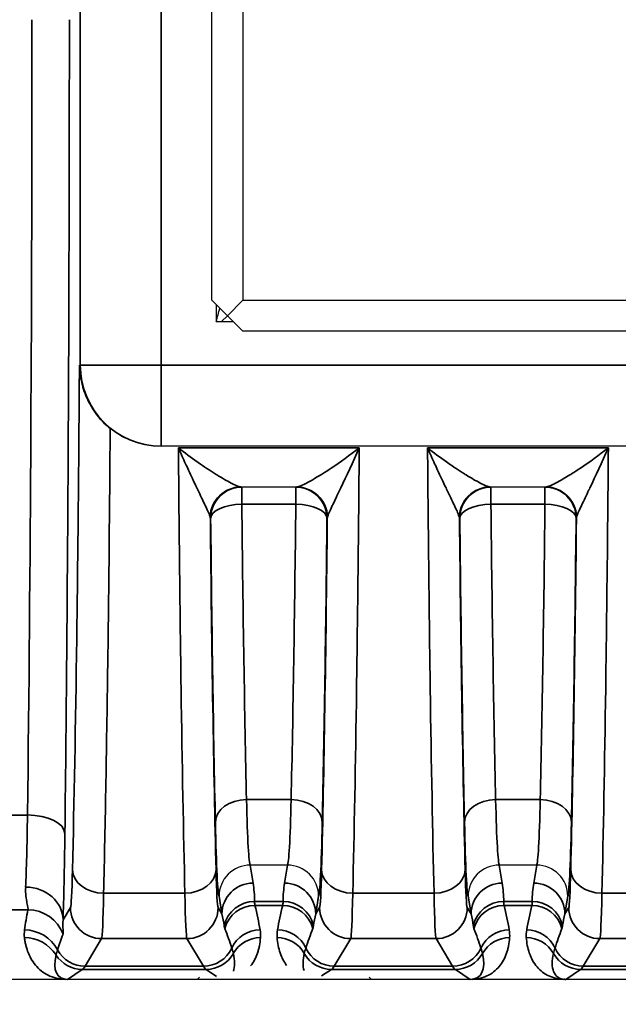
# Model space of a CAD drawing. Header units: millimetres. Extents: x 399 to 6233, y -1870 to 1602.
# Tile 476 of 656: x 5458 to 5467, y -97 to -81. Entities that reach past the tile are written whole.
import ezdxf

# ---------------------------------------------------------------- set-up
doc = ezdxf.new("R2010")
doc.units = ezdxf.units.MM
for name, color, linetype, lineweight in [('AM_5', 3, 'Continuous', 25), ('可見 (ISO)', 7, 'Continuous', 25), ('窄部可見 (ISO)', 7, 'Continuous', 35)]:
    doc.layers.add(name, color=color, linetype=linetype, lineweight=lineweight)
doc.styles.add('尺寸標註', font='romans.shx', dxfattribs={"bigfont": 'CHINESET.SHX'})
doc.dimstyles.new('CNS1$0', dxfattribs={"dimtxt": 2.5, "dimasz": 2.5, "dimexe": 1, "dimexo": 1, "dimgap": 1.5, "dimtad": 1, "dimtoh": 1, "dimdec": 1, "dimdsep": 46, "dimtxsty": '尺寸標註', "dimcen": 0, "dimclrd": 2, "dimclre": 2, "dimclrt": 1, "dimadec": 0, "dimazin": 2, "dimtp": 0.1, "dimtm": 0.1, "dimtfac": 0.71, "dimtdec": 1, "dimtmove": 0, "dimatfit": 0, "dimfxl": 0, "dimlwd": 13, "dimlwe": 13, "dimarcsym": 0})

# ---------------------------------------------------------------- blocks, each defined once
blk = doc.blocks.new('*D361')
at = {"layer": 'AM_5', "color": 2, "lineweight": 13}
for p, q in [((5422.642, -82.037), (5422.642, -115.653)), ((5583.362, -87.887), (5583.362, -115.653)), ((5425.142, -114.653), (5580.862, -114.653))]:
    blk.add_line(p, q, dxfattribs=at)
at = {"layer": 'AM_5', "color": 2, "lineweight": -2}
for points in [[(5425.142, -114.236), (5425.142, -115.07), (5422.642, -114.653)], [(5580.862, -114.236), (5580.862, -115.07), (5583.362, -114.653)]]:
    blk.add_solid(points, dxfattribs=at)
at = {"layer": 'Defpoints', "color": 0, "lineweight": -2}
for p in [(5422.642, -81.037), (5583.362, -86.887), (5583.362, -114.653)]:
    blk.add_point(p, dxfattribs=at)
at = {"layer": 'AM_5', "color": 1, "insert": (5503.002, -111.903), "char_height": 2.5, "attachment_point": 5, "style": '尺寸標註'}
blk.add_mtext('160.7', dxfattribs=at)

msp = doc.modelspace()

# ---------------------------------------------------------------- linework, layer by layer
at = {"layer": '可見 (ISO)'}
for p, q in [((5460.676, -85.537), (5460.676, -76.537)), ((5461.176, -76.537), (5461.176, -85.537)), ((5460.926, -85.787), (5460.676, -85.537)), ((5460.747, -85.608), (5460.747, -85.882)), ((5460.926, -85.787), (5461.176, -85.537)), ((5461.176, -85.537), (5470.176, -85.537)), ((5460.926, -85.787), (5460.832, -85.882)), ((5461.176, -86.037), (5460.926, -85.787)), ((5460.747, -85.882), (5461.02, -85.882)), ((5470.176, -86.037), (5461.176, -86.037)), ((5459.865, -87.882), (5459.853, -87.882)), ((5471.318, -87.882), (5459.865, -87.882)), ((5462.037, -88.537), (5461.146, -88.537)), ((5466.037, -88.537), (5465.146, -88.537)), ((5461.292, -94.604), (5461.291, -94.604)), ((5461.891, -94.604), (5461.292, -94.604)), ((5461.892, -94.604), (5461.891, -94.604)), ((5465.292, -94.604), (5465.291, -94.604)), ((5465.891, -94.604), (5465.292, -94.604)), ((5465.892, -94.604), (5465.891, -94.604)), ((5543.092, -96.437), (5438.592, -96.437)), ((5460.479, -96.4), (5460.442, -96.437)), ((5463.205, -96.4), (5463.242, -96.437))]:
    msp.add_line(p, q, dxfattribs=at)
for start, end in [(79.3817, 79.3821), (121.004, 121.0048)]:
    msp.add_arc((5462.176, -91.537), 3, start, end, dxfattribs=at)
msp.add_ellipse((5451.26, -80.742), major_axis=(0, 14.368), ratio=0.707107, start_param=4.346575, end_param=4.362638, dxfattribs=at)
for points, knots in [([(5458.551, -86.582), (5458.551, -86.583), (5458.551, -86.585), (5458.553, -86.679), (5458.563, -86.771), (5458.605, -86.956), (5458.637, -87.049), (5458.726, -87.234), (5458.784, -87.325), (5458.911, -87.479), (5458.976, -87.543), (5459.045, -87.599)], [-0.000535, -0.000535, -0.000535, -0.000535, 0, 0, 0.0290077, 0.0290077, 0.0592099, 0.0592099, 0.0917988, 0.0917988, 0.1194025, 0.1194025, 0.1194025, 0.1194025]), ([(5459.853, -87.882), (5459.69, -87.882), (5459.517, -87.849), (5459.245, -87.737), (5459.138, -87.673), (5459.045, -87.599)], [0, 0, 0, 0, 0.048819, 0.048819, 0.08433896, 0.08433896, 0.08433896, 0.08433896]), ([(5461.291, -94.604), (5461.159, -94.604), (5461.03, -94.658), (5460.938, -94.75), (5460.846, -94.842), (5460.792, -94.973), (5460.792, -95.102)], [0, 0, 0, 0, 0.0003900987, 0.0003900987, 0.0003900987, 0.0007801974, 0.0007801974, 0.0007801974, 0.0007801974]), ([(5462.391, -95.102), (5462.391, -94.971), (5462.337, -94.842), (5462.245, -94.75), (5462.153, -94.658), (5462.024, -94.604), (5461.892, -94.604)], [-0.0000151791, -0.0000151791, -0.0000151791, -0.0000151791, 0.0003786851, 0.0003786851, 0.0003786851, 0.0007725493, 0.0007725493, 0.0007725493, 0.0007725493]), ([(5465.291, -94.604), (5465.159, -94.604), (5465.03, -94.658), (5464.938, -94.75), (5464.846, -94.842), (5464.792, -94.973), (5464.792, -95.102)], [0, 0, 0, 0, 0.0003900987, 0.0003900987, 0.0003900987, 0.0007801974, 0.0007801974, 0.0007801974, 0.0007801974]), ([(5466.391, -95.102), (5466.391, -94.971), (5466.337, -94.842), (5466.245, -94.75), (5466.153, -94.658), (5466.024, -94.604), (5465.892, -94.604)], [-0.0000151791, -0.0000151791, -0.0000151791, -0.0000151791, 0.0003786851, 0.0003786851, 0.0003786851, 0.0007725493, 0.0007725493, 0.0007725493, 0.0007725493]), ([(5458.359, -96.437), (5458.353, -96.437), (5458.347, -96.437), (5458.339, -96.437), (5458.334, -96.437), (5458.328, -96.437), (5458.323, -96.437)], [-0.00000491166, -0.00000491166, -0.00000491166, -0.00000491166, 0.00001772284, 0.00001772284, 0.00001772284, 0.00003506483, 0.00003506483, 0.00003506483, 0.00003506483]), ([(5464.856, -96.437), (5464.85, -96.437), (5464.843, -96.437), (5464.837, -96.437), (5464.833, -96.437), (5464.828, -96.437), (5464.824, -96.437)], [0.00000000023, 0.00000000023, 0.00000000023, 0.00000000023, 0.00001896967, 0.00001896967, 0.00001896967, 0.00003403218, 0.00003403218, 0.00003403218, 0.00003403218])]:
    msp.add_open_spline(points, degree=3, knots=knots, dxfattribs=at)
at = {"layer": '窄部可見 (ISO)'}
for p, q in [((5458.565, -86.582), (5458.565, -75.493)), ((5459.865, -75.493), (5459.865, -86.582)), ((5458.551, -86.582), (5458.565, -86.582)), ((5458.565, -86.582), (5459.865, -86.582)), ((5459.865, -86.582), (5471.318, -86.582)), ((5459.865, -86.582), (5459.865, -87.882)), ((5460.14, -87.908), (5463.043, -87.908)), ((5464.14, -87.908), (5467.043, -87.908)), ((5461.158, -88.537), (5461.158, -88.813)), ((5462.025, -88.537), (5462.025, -88.813)), ((5465.158, -88.537), (5465.158, -88.813)), ((5466.025, -88.537), (5466.025, -88.813)), ((5462.025, -88.813), (5461.158, -88.813)), ((5466.025, -88.813), (5465.158, -88.813)), ((5460.658, -89.037), (5460.653, -89.037)), ((5462.531, -89.037), (5462.525, -89.037)), ((5464.658, -89.037), (5464.653, -89.037)), ((5466.531, -89.037), (5466.525, -89.037)), ((5461.95, -93.553), (5461.233, -93.553)), ((5465.95, -93.553), (5465.233, -93.553)), ((5457.466, -93.8), (5457.717, -93.8)), ((5461.291, -94.604), (5461.338, -94.892)), ((5461.845, -94.892), (5461.892, -94.604)), ((5465.291, -94.604), (5465.338, -94.892)), ((5465.845, -94.892), (5465.892, -94.604)), ((5458.939, -95.055), (5460.244, -95.055)), ((5460.839, -95.388), (5460.792, -95.102)), ((5462.391, -95.102), (5462.345, -95.388)), ((5462.939, -95.055), (5464.244, -95.055)), ((5464.839, -95.388), (5464.792, -95.102)), ((5466.391, -95.102), (5466.345, -95.388)), ((5466.939, -95.055), (5468.244, -95.055)), ((5461.363, -95.186), (5461.82, -95.186)), ((5461.815, -95.25), (5461.368, -95.25)), ((5465.363, -95.186), (5465.82, -95.186)), ((5465.815, -95.25), (5465.368, -95.25)), ((5457.726, -95.322), (5457.458, -95.322)), ((5458.288, -95.483), (5458.407, -95.284)), ((5460.776, -95.284), (5460.839, -95.388)), ((5462.345, -95.388), (5462.407, -95.284)), ((5464.776, -95.284), (5464.839, -95.388)), ((5466.345, -95.388), (5466.407, -95.284)), ((5458.907, -95.784), (5458.641, -96.227)), ((5460.277, -95.784), (5458.907, -95.784)), ((5460.542, -96.227), (5460.277, -95.784)), ((5462.907, -95.784), (5462.641, -96.227)), ((5464.277, -95.784), (5462.907, -95.784)), ((5464.542, -96.227), (5464.277, -95.784)), ((5466.907, -95.784), (5466.641, -96.227)), ((5468.277, -95.784), (5466.907, -95.784)), ((5458.597, -96.278), (5458.359, -96.437)), ((5460.586, -96.278), (5458.597, -96.278)), ((5458.641, -96.227), (5460.542, -96.227)), ((5460.752, -96.389), (5460.586, -96.278)), ((5462.597, -96.278), (5462.439, -96.383)), ((5464.586, -96.278), (5462.597, -96.278)), ((5462.641, -96.227), (5464.542, -96.227)), ((5464.824, -96.437), (5464.586, -96.278)), ((5466.597, -96.278), (5466.358, -96.437)), ((5468.586, -96.278), (5466.597, -96.278)), ((5466.641, -96.227), (5468.542, -96.227))]:
    msp.add_line(p, q, dxfattribs=at)
for centre, major_axis, ratio, start_param, end_param in [((5457.232, -81.037), (0, 26), 0.02143, 4.199317, 4.712389), ((5459.865, -86.582), (0, -1.3), 0.999781, 4.712389, 6.283185), ((5461.146, -89.037), (0, 0.5), 0.994724, 0, 1.5306), ((5461.152, -89.037), (0, 0.5), 0.999781, 0, 1.570796), ((5461.158, -89.037), (0, 0.5), 0.999781, 0, 1.570796), ((5462.025, -89.037), (0, 0.5), 0.999781, 4.712389, 6.283185), ((5462.031, -89.037), (0, 0.5), 0.999781, 4.712389, 6.283185), ((5462.037, -89.037), (0, 0.5), 0.994724, 4.752585, 6.283185), ((5465.146, -89.037), (0, 0.5), 0.994724, 0, 1.5306), ((5465.152, -89.037), (0, 0.5), 0.999781, 0, 1.570796), ((5465.158, -89.037), (0, 0.5), 0.999781, 0, 1.570796), ((5466.025, -89.037), (0, 0.5), 0.999781, 4.712389, 6.283185), ((5466.031, -89.037), (0, 0.5), 0.999781, 4.712389, 6.283185), ((5466.037, -89.037), (0, 0.5), 0.994724, 4.752585, 6.283185), ((5461.158, -89.037), (-0.5, -0.005), 0.448798, 4.707667, 6.259748), ((5461.425, -83.313), (-0.037, 14.702), 0.020614, 1.954136, 2.341202), ((5461.758, -83.313), (-0.037, -14.702), 0.020614, 0.800391, 1.187456), ((5462.025, -89.037), (0.5, -0.005), 0.448798, 0.023437, 1.575518), ((5465.158, -89.037), (-0.5, -0.005), 0.448798, 4.707667, 6.259748), ((5465.425, -83.313), (-0.037, 14.702), 0.020614, 1.954136, 2.341202), ((5465.758, -83.313), (-0.037, -14.702), 0.020614, 0.800391, 1.187456), ((5466.025, -89.037), (0.5, -0.005), 0.448798, 0.023437, 1.575518), ((5460.152, -89.062), (0.501, 0.023), 0.444094, 0.007941, 0.098975), ((5460.991, -81.036), (0, -18.032), 0.020942, 5.172176, 5.570352), ((5460.925, -83.379), (-0.037, 15.127), 0.020036, 1.954139, 2.341205), ((5462.192, -81.036), (0, 18.032), 0.020942, 3.854426, 4.252602), ((5462.258, -83.379), (-0.037, -15.127), 0.020036, 0.800388, 1.187453), ((5463.031, -89.062), (0.501, -0.023), 0.444094, 3.042618, 3.133652), ((5464.152, -89.062), (0.501, 0.023), 0.444094, 0.007941, 0.098975), ((5464.991, -81.036), (0, -18.032), 0.020942, 5.172176, 5.570352), ((5464.925, -83.379), (-0.037, 15.127), 0.020036, 1.954139, 2.341205), ((5466.192, -81.036), (0, 18.032), 0.020942, 3.854426, 4.252602), ((5466.258, -83.379), (-0.037, -15.127), 0.020036, 0.800388, 1.187453), ((5467.031, -89.062), (0.501, -0.023), 0.444094, 3.042618, 3.133652), ((5461.233, -93.914), (-0.5, -0.011), 0.722333, 4.696582, 6.252897), ((5461.95, -93.914), (0.5, -0.011), 0.722333, 0.030288, 1.586603), ((5465.233, -93.914), (-0.5, -0.011), 0.722333, 4.696582, 6.252897), ((5465.95, -93.914), (0.5, -0.011), 0.722333, 0.030288, 1.586603), ((5457.661, -92.726), (0.007, 2.58), 0.02502, 3.667887, 4.283115), ((5457.717, -94.094), (0.6, -0.007), 0.49083, 0.024039, 1.576589), ((5458.261, -92.805), (-0.007, -3.096), 0.02085, 0.526276, 1.141508), ((5458.408, -93.175), (0.003, 2.11), 0.022449, 3.179046, 3.920805), ((5458.939, -94.677), (-0.5, 0.012), 0.756341, 0.032019, 1.589117), ((5460.244, -94.677), (0.5, 0.012), 0.756341, 4.694068, 6.251166), ((5460.775, -93.175), (-0.003, 2.11), 0.022449, 2.362381, 3.10414), ((5462.408, -93.175), (0.003, 2.11), 0.022449, 3.179046, 3.920805), ((5462.939, -94.677), (-0.5, 0.012), 0.756341, 0.032019, 1.589117), ((5464.244, -94.677), (0.5, 0.012), 0.756341, 4.694068, 6.251166), ((5464.775, -93.175), (-0.003, 2.11), 0.022449, 2.362381, 3.10414), ((5466.408, -93.175), (0.003, 2.11), 0.022449, 3.179046, 3.920805), ((5466.939, -94.677), (-0.5, 0.012), 0.756341, 0.032019, 1.589117), ((5457.688, -95.483), (0.6, -0.023), 0.876399, 0.0435, 1.604216), ((5461.338, -95.388), (-0.493, -0.081), 0.99168, 4.551639, 6.119774), ((5460.845, -94.965), (-0.164, 0.971), 0.506318, 4.398893, 4.702449), ((5462.338, -94.965), (0.164, 0.971), 0.506318, 1.580737, 1.884292), ((5461.845, -95.388), (0.493, -0.081), 0.99168, 0.163411, 1.731546), ((5465.338, -95.388), (-0.493, -0.081), 0.99168, 4.551639, 6.119774), ((5464.845, -94.965), (-0.164, 0.971), 0.506318, 4.398893, 4.702449), ((5466.338, -94.965), (0.164, 0.971), 0.506318, 1.580737, 1.884292), ((5465.845, -95.388), (0.493, -0.081), 0.99168, 0.163411, 1.731546), ((5458.908, -93.253), (-0.003, -2.532), 0.018707, 0.037443, 0.7792), ((5460.275, -93.253), (0.003, -2.532), 0.018707, 5.503986, 6.245742), ((5462.908, -93.253), (-0.003, -2.532), 0.018707, 0.037443, 0.7792), ((5464.275, -93.253), (0.003, -2.532), 0.018707, 5.503986, 6.245742), ((5466.908, -93.253), (-0.003, -2.532), 0.018707, 0.037443, 0.7792), ((5461.363, -95.682), (-0.5, -0.002), 0.991894, 4.708006, 6.061712), ((5461.368, -95.749), (-0.485, -0.121), 0.998166, 4.469379, 5.780538), ((5460.766, -95.015), (-0.551, 1.727), 0.284402, 4.251132, 4.486426), ((5462.417, -95.015), (0.551, 1.727), 0.284402, 1.796759, 2.032053), ((5461.815, -95.749), (-0.485, 0.121), 0.998166, 3.64424, 4.955399), ((5461.82, -95.682), (0.5, -0.002), 0.991894, 0.221473, 1.575179), ((5465.363, -95.682), (-0.5, -0.002), 0.991894, 4.708006, 6.061712), ((5465.368, -95.749), (-0.485, -0.121), 0.998166, 4.469379, 5.780538), ((5464.766, -95.015), (-0.551, 1.727), 0.284402, 4.251132, 4.486426), ((5466.417, -95.015), (0.551, 1.727), 0.284402, 1.796759, 2.032053), ((5465.815, -95.749), (-0.485, 0.121), 0.998166, 3.64424, 4.955399), ((5465.82, -95.682), (0.5, -0.002), 0.991894, 0.221473, 1.575179), ((5458.446, -94.888), (0.587, 1.898), 0.297416, 1.892012, 2.070087), ((5457.726, -95.921), (-0.588, 0.12), 0.998201, 3.70106, 4.913253), ((5458.907, -95.284), (0.429, -0.257), 0.999172, 3.682263, 5.252328), ((5460.277, -95.284), (0.429, 0.257), 0.999172, 4.17245, 5.742515), ((5460.338, -95.387), (0.316, -0.86), 0.52171, 1.164949, 1.380315), ((5462.845, -95.387), (-0.316, -0.86), 0.52171, 4.902871, 5.118236), ((5462.907, -95.284), (0.429, -0.257), 0.999172, 3.682263, 5.252328), ((5464.277, -95.284), (0.429, 0.257), 0.999172, 4.17245, 5.742515), ((5464.338, -95.387), (0.316, -0.86), 0.52171, 1.164949, 1.380315), ((5466.845, -95.387), (-0.316, -0.86), 0.52171, 4.902871, 5.118236), ((5466.907, -95.284), (0.429, -0.257), 0.999172, 3.682263, 5.252328), ((5457.67, -96.243), (-0.594, 0.083), 0.998238, 3.769539, 4.851199), ((5459.094, -94.972), (-1.006, -2.097), 0.194686, 5.163945, 5.294522), ((5460.177, -95.118), (0.922, -1.951), 0.210639, 1.041825, 1.21222), ((5461.451, -96.143), (-0.493, -0.084), 0.998222, 4.544377, 5.685196), ((5461.732, -96.143), (-0.493, 0.084), 0.998222, 3.739582, 4.880401), ((5463.006, -95.118), (-0.922, -1.951), 0.210639, 5.070965, 5.241361), ((5464.177, -95.118), (0.922, -1.951), 0.210639, 1.041825, 1.21222), ((5465.451, -96.143), (-0.493, -0.084), 0.998222, 4.544377, 5.685196), ((5465.732, -96.143), (-0.493, 0.084), 0.998222, 3.739582, 4.880401), ((5467.006, -95.118), (-0.922, -1.951), 0.210639, 5.070965, 5.241361), ((5457.668, -96.366), (-0.595, -0.075), 0.998245, 3.58034, 4.5867), ((5461.458, -96.266), (-0.499, 0.035), 0.998264, 4.782678, 5.843181), ((5461.725, -96.266), (-0.499, -0.035), 0.998264, 3.581597, 4.6421), ((5465.458, -96.266), (-0.499, 0.035), 0.998264, 4.782678, 5.843181), ((5465.725, -96.266), (-0.499, -0.035), 0.998264, 3.581597, 4.6421), ((5458.872, -95.595), (-0.641, -0.802), 0.399262, 5.585689, 6.592352), ((5458.597, -95.778), (0.277, -0.416), 0.999683, 4.688411, 5.695074), ((5458.641, -95.727), (0.429, -0.257), 0.999172, 4.17032, 5.252328), ((5460.542, -95.727), (0.429, 0.257), 0.999172, 4.17245, 5.313638), ((5460.586, -95.778), (0.277, 0.416), 0.999683, 3.729704, 4.790584), ((5460.358, -95.626), (0.601, -0.77), 0.425498, 0.256601, 0.740067), ((5462.597, -95.778), (0.277, -0.416), 0.999683, 4.634194, 5.695074), ((5462.641, -95.727), (0.429, -0.257), 0.999172, 4.11114, 5.252328), ((5464.542, -95.727), (0.429, 0.257), 0.999172, 4.17245, 5.313638), ((5464.586, -95.778), (0.277, 0.416), 0.999683, 3.729704, 4.790584), ((5464.358, -95.626), (0.601, -0.77), 0.425498, 5.962372, 7.023252), ((5466.597, -95.778), (0.277, -0.416), 0.999683, 4.634194, 5.695074), ((5466.641, -95.727), (0.429, -0.257), 0.999172, 4.11114, 5.252328), ((5458.568, 3.756), (0, -100.043), 0.020838, 0.01396, 0.034899), ((5460.615, 3.756), (0, -100.043), 0.020838, 6.248286, 6.269226), ((5462.568, 3.756), (0, -100.043), 0.020838, 0.01396, 0.034899), ((5464.615, 3.756), (0, -100.043), 0.020838, 6.248286, 6.269226), ((5466.568, 3.756), (0, -100.043), 0.020838, 0.01396, 0.034899), ((5466.327, -96.936), (0.021, 0.5), 0.582239, 0.017982, 0.072335), ((5466.351, -96.425), (0.0748, -0.0028), 0.15772, 4.612064, 4.818035)]:
    msp.add_ellipse(centre, major_axis=major_axis, ratio=ratio, start_param=start_param, end_param=end_param, dxfattribs=at)
for points, knots in [([(5458.389, -81.037), (5458.389, -83.312), (5458.383, -85.586), (5458.371, -87.787), (5458.359, -89.987), (5458.341, -92.112), (5458.317, -94.094)], [0, 0, 0, 0, 0.256536, 0.256536, 0.256536, 0.5130721, 0.5130721, 0.5130721, 0.5130721]), ([(5458.439, -94.677), (5458.465, -93.612), (5458.488, -92.357), (5458.507, -90.973), (5458.526, -89.605), (5458.541, -88.113), (5458.551, -86.582)], [5.4253389, 5.4253389, 5.4253389, 5.4253389, 5.6996123, 5.6996123, 5.6996123, 5.9706337, 5.9706337, 5.9706337, 5.9706337]), ([(5459.045, -87.599), (5459.035, -88.867), (5459.023, -90.099), (5459.007, -91.248), (5458.988, -92.668), (5458.965, -93.959), (5458.939, -95.055)], [0.3619214, 0.3619214, 0.3619214, 0.3619214, 0.5836942, 0.5836942, 0.5836942, 0.8578464, 0.8578464, 0.8578464, 0.8578464]), ([(5460.244, -95.055), (5460.221, -94.093), (5460.201, -92.982), (5460.183, -91.766), (5460.166, -90.563), (5460.151, -89.258), (5460.14, -87.908)], [2.2837463, 2.2837463, 2.2837463, 2.2837463, 2.5241806, 2.5241806, 2.5241806, 2.7617603, 2.7617603, 2.7617603, 2.7617603]), ([(5460.649, -89.017), (5460.644, -88.999), (5460.635, -88.976), (5460.623, -88.948), (5460.611, -88.918), (5460.595, -88.885), (5460.578, -88.849), (5460.574, -88.84), (5460.57, -88.831), (5460.566, -88.822), (5460.532, -88.751), (5460.493, -88.669), (5460.452, -88.584), (5460.447, -88.574), (5460.442, -88.563), (5460.437, -88.552), (5460.414, -88.503), (5460.39, -88.453), (5460.366, -88.402), (5460.344, -88.357), (5460.323, -88.31), (5460.301, -88.264), (5460.286, -88.23), (5460.27, -88.196), (5460.254, -88.162), (5460.235, -88.121), (5460.216, -88.079), (5460.197, -88.037), (5460.178, -87.994), (5460.159, -87.951), (5460.14, -87.908)], [0, 0, 0, 0, 0.000171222, 0.000171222, 0.000171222, 0.000358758, 0.000358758, 0.000358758, 0.000403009, 0.000403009, 0.000403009, 0.000761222, 0.000761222, 0.000761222, 0.000806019, 0.000806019, 0.000806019, 0.001007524, 0.001007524, 0.001007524, 0.001183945, 0.001183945, 0.001183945, 0.001309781, 0.001309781, 0.001309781, 0.001460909, 0.001460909, 0.001460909, 0.001612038, 0.001612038, 0.001612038, 0.001612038]), ([(5460.14, -87.908), (5460.241, -87.987), (5460.342, -88.062), (5460.442, -88.132), (5460.447, -88.136), (5460.453, -88.14), (5460.459, -88.144), (5460.552, -88.21), (5460.644, -88.271), (5460.731, -88.325), (5460.74, -88.331), (5460.749, -88.336), (5460.758, -88.342), (5460.84, -88.393), (5460.92, -88.438), (5460.987, -88.473), (5460.994, -88.476), (5461, -88.479), (5461.007, -88.483), (5461.04, -88.499), (5461.071, -88.513), (5461.096, -88.523), (5461.119, -88.532), (5461.137, -88.537), (5461.146, -88.537)], [-0.000006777, -0.000006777, -0.000006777, -0.000006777, 0.000388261, 0.000388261, 0.000388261, 0.000410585, 0.000410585, 0.000410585, 0.000783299, 0.000783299, 0.000783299, 0.000821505, 0.000821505, 0.000821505, 0.001178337, 0.001178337, 0.001178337, 0.00121301, 0.00121301, 0.00121301, 0.001397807, 0.001397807, 0.001397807, 0.001573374, 0.001573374, 0.001573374, 0.001573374]), ([(5462.037, -88.537), (5462.046, -88.537), (5462.064, -88.532), (5462.087, -88.523), (5462.112, -88.513), (5462.143, -88.499), (5462.177, -88.483), (5462.183, -88.479), (5462.189, -88.476), (5462.196, -88.473), (5462.233, -88.454), (5462.274, -88.431), (5462.317, -88.406), (5462.352, -88.386), (5462.388, -88.365), (5462.425, -88.342), (5462.434, -88.336), (5462.443, -88.331), (5462.452, -88.325), (5462.498, -88.296), (5462.546, -88.266), (5462.594, -88.234), (5462.739, -88.137), (5462.891, -88.027), (5463.043, -87.908)], [0, 0, 0, 0, 0.000176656, 0.000176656, 0.000176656, 0.000361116, 0.000361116, 0.000361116, 0.000395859, 0.000395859, 0.000395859, 0.000593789, 0.000593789, 0.000593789, 0.000753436, 0.000753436, 0.000753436, 0.000791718, 0.000791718, 0.000791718, 0.000989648, 0.000989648, 0.000989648, 0.001583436, 0.001583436, 0.001583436, 0.001583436]), ([(5463.043, -87.908), (5462.941, -88.139), (5462.839, -88.358), (5462.746, -88.552), (5462.741, -88.563), (5462.736, -88.574), (5462.731, -88.584), (5462.69, -88.67), (5462.651, -88.751), (5462.617, -88.823), (5462.613, -88.831), (5462.609, -88.84), (5462.605, -88.848), (5462.588, -88.885), (5462.572, -88.919), (5462.56, -88.948), (5462.548, -88.975), (5462.539, -88.999), (5462.534, -89.017)], [-0.00000792, -0.00000792, -0.00000792, -0.00000792, 0.000796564, 0.000796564, 0.000796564, 0.000840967, 0.000840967, 0.000840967, 0.001198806, 0.001198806, 0.001198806, 0.001242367, 0.001242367, 0.001242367, 0.001429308, 0.001429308, 0.001429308, 0.001601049, 0.001601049, 0.001601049, 0.001601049]), ([(5463.043, -87.908), (5463.032, -89.258), (5463.017, -90.563), (5463, -91.766), (5462.982, -92.982), (5462.962, -94.093), (5462.939, -95.055)], [0.3798324, 0.3798324, 0.3798324, 0.3798324, 0.617412, 0.617412, 0.617412, 0.8578464, 0.8578464, 0.8578464, 0.8578464]), ([(5464.244, -95.055), (5464.221, -94.093), (5464.201, -92.982), (5464.183, -91.766), (5464.166, -90.563), (5464.151, -89.258), (5464.14, -87.908)], [2.2837463, 2.2837463, 2.2837463, 2.2837463, 2.5241806, 2.5241806, 2.5241806, 2.7617603, 2.7617603, 2.7617603, 2.7617603]), ([(5464.649, -89.017), (5464.644, -88.999), (5464.635, -88.976), (5464.623, -88.948), (5464.611, -88.918), (5464.595, -88.885), (5464.578, -88.849), (5464.574, -88.84), (5464.57, -88.831), (5464.566, -88.822), (5464.532, -88.751), (5464.493, -88.669), (5464.452, -88.584), (5464.447, -88.574), (5464.442, -88.563), (5464.437, -88.552), (5464.414, -88.503), (5464.39, -88.453), (5464.366, -88.402), (5464.344, -88.357), (5464.323, -88.31), (5464.301, -88.264), (5464.286, -88.23), (5464.27, -88.196), (5464.254, -88.162), (5464.235, -88.121), (5464.216, -88.079), (5464.197, -88.037), (5464.178, -87.994), (5464.159, -87.951), (5464.14, -87.908)], [0, 0, 0, 0, 0.000171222, 0.000171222, 0.000171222, 0.000358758, 0.000358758, 0.000358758, 0.000403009, 0.000403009, 0.000403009, 0.000761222, 0.000761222, 0.000761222, 0.000806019, 0.000806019, 0.000806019, 0.001007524, 0.001007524, 0.001007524, 0.001183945, 0.001183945, 0.001183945, 0.001309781, 0.001309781, 0.001309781, 0.001460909, 0.001460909, 0.001460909, 0.001612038, 0.001612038, 0.001612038, 0.001612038]), ([(5464.14, -87.908), (5464.241, -87.987), (5464.342, -88.062), (5464.442, -88.132), (5464.447, -88.136), (5464.453, -88.14), (5464.459, -88.144), (5464.552, -88.21), (5464.644, -88.271), (5464.731, -88.325), (5464.74, -88.331), (5464.749, -88.336), (5464.758, -88.342), (5464.84, -88.393), (5464.92, -88.438), (5464.987, -88.473), (5464.994, -88.476), (5465, -88.479), (5465.007, -88.483), (5465.04, -88.499), (5465.071, -88.513), (5465.096, -88.523), (5465.119, -88.532), (5465.137, -88.537), (5465.146, -88.537)], [-0.000006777, -0.000006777, -0.000006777, -0.000006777, 0.000388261, 0.000388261, 0.000388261, 0.000410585, 0.000410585, 0.000410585, 0.000783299, 0.000783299, 0.000783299, 0.000821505, 0.000821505, 0.000821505, 0.001178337, 0.001178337, 0.001178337, 0.00121301, 0.00121301, 0.00121301, 0.001397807, 0.001397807, 0.001397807, 0.001573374, 0.001573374, 0.001573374, 0.001573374]), ([(5466.037, -88.537), (5466.046, -88.537), (5466.064, -88.532), (5466.087, -88.523), (5466.112, -88.513), (5466.143, -88.499), (5466.177, -88.483), (5466.183, -88.479), (5466.189, -88.476), (5466.196, -88.473), (5466.233, -88.454), (5466.274, -88.431), (5466.317, -88.406), (5466.352, -88.386), (5466.388, -88.365), (5466.425, -88.342), (5466.434, -88.336), (5466.443, -88.331), (5466.452, -88.325), (5466.498, -88.296), (5466.546, -88.266), (5466.594, -88.234), (5466.739, -88.137), (5466.891, -88.027), (5467.043, -87.908)], [0, 0, 0, 0, 0.000176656, 0.000176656, 0.000176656, 0.000361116, 0.000361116, 0.000361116, 0.000395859, 0.000395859, 0.000395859, 0.000593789, 0.000593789, 0.000593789, 0.000753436, 0.000753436, 0.000753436, 0.000791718, 0.000791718, 0.000791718, 0.000989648, 0.000989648, 0.000989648, 0.001583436, 0.001583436, 0.001583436, 0.001583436]), ([(5467.043, -87.908), (5466.941, -88.139), (5466.839, -88.358), (5466.746, -88.552), (5466.741, -88.563), (5466.736, -88.574), (5466.731, -88.584), (5466.69, -88.67), (5466.651, -88.751), (5466.617, -88.823), (5466.613, -88.831), (5466.609, -88.84), (5466.605, -88.848), (5466.588, -88.885), (5466.572, -88.919), (5466.56, -88.948), (5466.548, -88.975), (5466.539, -88.999), (5466.534, -89.017)], [-0.00000792, -0.00000792, -0.00000792, -0.00000792, 0.000796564, 0.000796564, 0.000796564, 0.000840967, 0.000840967, 0.000840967, 0.001198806, 0.001198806, 0.001198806, 0.001242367, 0.001242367, 0.001242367, 0.001429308, 0.001429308, 0.001429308, 0.001601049, 0.001601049, 0.001601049, 0.001601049]), ([(5467.043, -87.908), (5467.032, -89.258), (5467.017, -90.563), (5467, -91.766), (5466.982, -92.982), (5466.962, -94.093), (5466.939, -95.055)], [0.3798324, 0.3798324, 0.3798324, 0.3798324, 0.617412, 0.617412, 0.617412, 0.8578464, 0.8578464, 0.8578464, 0.8578464]), ([(5461.233, -93.553), (5461.241, -93.866), (5461.25, -94.13), (5461.261, -94.311), (5461.271, -94.49), (5461.282, -94.588), (5461.292, -94.604)], [0.8072897, 0.8072897, 0.8072897, 0.8072897, 1.1737525, 1.1737525, 1.1737525, 1.5358897, 1.5358897, 1.5358897, 1.5358897]), ([(5461.891, -94.604), (5461.901, -94.588), (5461.912, -94.49), (5461.923, -94.311), (5461.933, -94.13), (5461.942, -93.866), (5461.95, -93.553)], [1.6057029, 1.6057029, 1.6057029, 1.6057029, 1.9678402, 1.9678402, 1.9678402, 2.3343029, 2.3343029, 2.3343029, 2.3343029]), ([(5465.233, -93.553), (5465.241, -93.866), (5465.25, -94.13), (5465.261, -94.311), (5465.271, -94.49), (5465.282, -94.588), (5465.292, -94.604)], [0.8072897, 0.8072897, 0.8072897, 0.8072897, 1.1737525, 1.1737525, 1.1737525, 1.5358897, 1.5358897, 1.5358897, 1.5358897]), ([(5465.891, -94.604), (5465.901, -94.588), (5465.912, -94.49), (5465.923, -94.311), (5465.933, -94.13), (5465.942, -93.866), (5465.95, -93.553)], [1.6057029, 1.6057029, 1.6057029, 1.6057029, 1.9678402, 1.9678402, 1.9678402, 2.3343029, 2.3343029, 2.3343029, 2.3343029]), ([(5460.792, -95.102), (5460.781, -95.082), (5460.771, -94.971), (5460.761, -94.772), (5460.75, -94.567), (5460.741, -94.269), (5460.733, -93.914)], [4.7528527, 4.7528527, 4.7528527, 4.7528527, 5.1094614, 5.1094614, 5.1094614, 5.4758956, 5.4758956, 5.4758956, 5.4758956]), ([(5462.45, -93.914), (5462.442, -94.269), (5462.433, -94.567), (5462.422, -94.772), (5462.412, -94.971), (5462.402, -95.082), (5462.391, -95.102)], [3.9488824, 3.9488824, 3.9488824, 3.9488824, 4.3153166, 4.3153166, 4.3153166, 4.6719252, 4.6719252, 4.6719252, 4.6719252]), ([(5464.792, -95.102), (5464.781, -95.082), (5464.771, -94.971), (5464.761, -94.772), (5464.75, -94.567), (5464.741, -94.269), (5464.733, -93.914)], [4.7528527, 4.7528527, 4.7528527, 4.7528527, 5.1094614, 5.1094614, 5.1094614, 5.4758956, 5.4758956, 5.4758956, 5.4758956]), ([(5466.45, -93.914), (5466.442, -94.269), (5466.433, -94.567), (5466.422, -94.772), (5466.412, -94.971), (5466.402, -95.082), (5466.391, -95.102)], [3.9488824, 3.9488824, 3.9488824, 3.9488824, 4.3153166, 4.3153166, 4.3153166, 4.6719252, 4.6719252, 4.6719252, 4.6719252]), ([(5457.726, -95.322), (5457.729, -95.309), (5457.72, -95.271), (5457.697, -95.149), (5457.683, -95.064), (5457.688, -94.957)], [0, 0, 0, 0, 0.000661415, 0.000661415, 0.001322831, 0.001322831, 0.001322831, 0.001322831]), ([(5461.363, -95.186), (5461.363, -95.201), (5461.364, -95.214), (5461.365, -95.225), (5461.365, -95.235), (5461.367, -95.243), (5461.368, -95.25)], [0, 0, 0, 0, 0.0003560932, 0.0003560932, 0.0003560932, 0.0006862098, 0.0006862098, 0.0006862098, 0.0006862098]), ([(5461.815, -95.25), (5461.817, -95.243), (5461.818, -95.235), (5461.818, -95.225), (5461.819, -95.214), (5461.82, -95.201), (5461.82, -95.186)], [0, 0, 0, 0, 0.0003301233, 0.0003301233, 0.0003301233, 0.0006862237, 0.0006862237, 0.0006862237, 0.0006862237]), ([(5465.363, -95.186), (5465.363, -95.201), (5465.364, -95.214), (5465.365, -95.225), (5465.365, -95.235), (5465.367, -95.243), (5465.368, -95.25)], [0, 0, 0, 0, 0.0003560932, 0.0003560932, 0.0003560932, 0.0006862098, 0.0006862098, 0.0006862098, 0.0006862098]), ([(5465.815, -95.25), (5465.817, -95.243), (5465.818, -95.235), (5465.818, -95.225), (5465.819, -95.214), (5465.82, -95.201), (5465.82, -95.186)], [0, 0, 0, 0, 0.0003301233, 0.0003301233, 0.0003301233, 0.0006862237, 0.0006862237, 0.0006862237, 0.0006862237]), ([(5458.288, -95.483), (5458.283, -95.548), (5458.286, -95.598), (5458.288, -95.635), (5458.288, -95.636), (5458.289, -95.637), (5458.289, -95.637), (5458.291, -95.675), (5458.292, -95.699), (5458.287, -95.711)], [0, 0, 0, 0, 0.000759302, 0.000759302, 0.000759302, 0.000774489, 0.000774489, 0.000774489, 0.001548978, 0.001548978, 0.001548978, 0.001548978]), ([(5460.885, -95.621), (5460.883, -95.616), (5460.881, -95.609), (5460.88, -95.602), (5460.878, -95.594), (5460.876, -95.585), (5460.875, -95.575)], [0, 0, 0, 0, 0.0003464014, 0.0003464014, 0.0003464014, 0.0007194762, 0.0007194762, 0.0007194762, 0.0007194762]), ([(5462.308, -95.575), (5462.307, -95.585), (5462.305, -95.594), (5462.303, -95.602), (5462.302, -95.609), (5462.3, -95.616), (5462.298, -95.621)], [0, 0, 0, 0, 0.0003730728, 0.0003730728, 0.0003730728, 0.0007194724, 0.0007194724, 0.0007194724, 0.0007194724]), ([(5464.885, -95.621), (5464.883, -95.616), (5464.881, -95.609), (5464.88, -95.602), (5464.878, -95.594), (5464.876, -95.585), (5464.875, -95.575)], [0, 0, 0, 0, 0.0003464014, 0.0003464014, 0.0003464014, 0.0007194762, 0.0007194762, 0.0007194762, 0.0007194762]), ([(5466.308, -95.575), (5466.307, -95.585), (5466.305, -95.594), (5466.303, -95.602), (5466.302, -95.609), (5466.3, -95.616), (5466.298, -95.621)], [0, 0, 0, 0, 0.0003730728, 0.0003730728, 0.0003730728, 0.0007194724, 0.0007194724, 0.0007194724, 0.0007194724]), ([(5458.323, -96.437), (5458.286, -96.436), (5458.25, -96.432), (5458.214, -96.425), (5458.168, -96.416), (5458.122, -96.402), (5458.078, -96.384), (5457.997, -96.349), (5457.924, -96.297), (5457.865, -96.231), (5457.808, -96.169), (5457.763, -96.095), (5457.731, -96.016), (5457.715, -95.977), (5457.702, -95.937), (5457.692, -95.896), (5457.687, -95.875), (5457.682, -95.855), (5457.678, -95.834), (5457.674, -95.812), (5457.671, -95.79), (5457.668, -95.767)], [3.1737609, 3.1737609, 3.1737609, 3.1737609, 3.2784434, 3.2784434, 3.2784434, 3.4153698, 3.4153698, 3.4153698, 3.6706773, 3.6706773, 3.6706773, 3.9118795, 3.9118795, 3.9118795, 4.0298953, 4.0298953, 4.0298953, 4.0886311, 4.0886311, 4.0886311, 4.1473165, 4.1473165, 4.1473165, 4.1473165]), ([(5461.458, -95.767), (5461.455, -95.813), (5461.449, -95.857), (5461.441, -95.898), (5461.437, -95.918), (5461.433, -95.938), (5461.427, -95.958), (5461.422, -95.977), (5461.416, -95.996), (5461.409, -96.016), (5461.384, -96.089), (5461.347, -96.159), (5461.3, -96.22)], [2.0816524, 2.0816524, 2.0816524, 2.0816524, 2.2088695, 2.2088695, 2.2088695, 2.2718747, 2.2718747, 2.2718747, 2.3347165, 2.3347165, 2.3347165, 2.5751235, 2.5751235, 2.5751235, 2.5751235]), ([(5461.878, -96.212), (5461.834, -96.155), (5461.799, -96.088), (5461.774, -96.014), (5461.747, -95.937), (5461.731, -95.854), (5461.725, -95.767)], [3.7348054, 3.7348054, 3.7348054, 3.7348054, 3.9636828, 3.9636828, 3.9636828, 4.2015329, 4.2015329, 4.2015329, 4.2015329]), ([(5465.458, -95.767), (5465.455, -95.813), (5465.449, -95.857), (5465.441, -95.898), (5465.437, -95.918), (5465.433, -95.938), (5465.427, -95.958), (5465.422, -95.977), (5465.416, -95.996), (5465.409, -96.016), (5465.383, -96.093), (5465.343, -96.167), (5465.292, -96.229), (5465.238, -96.295), (5465.169, -96.347), (5465.093, -96.383), (5465.051, -96.401), (5465.008, -96.415), (5464.963, -96.424), (5464.928, -96.432), (5464.892, -96.436), (5464.856, -96.437)], [2.081652, 2.081652, 2.081652, 2.081652, 2.208869, 2.208869, 2.208869, 2.271875, 2.271875, 2.271875, 2.334716, 2.334716, 2.334716, 2.587926, 2.587926, 2.587926, 2.853633, 2.853633, 2.853633, 2.996766, 2.996766, 2.996766, 3.110834, 3.110834, 3.110834, 3.110834]), ([(5466.327, -96.437), (5466.243, -96.434), (5466.161, -96.415), (5466.087, -96.381), (5466.015, -96.347), (5465.951, -96.299), (5465.898, -96.237), (5465.844, -96.175), (5465.803, -96.099), (5465.774, -96.014), (5465.747, -95.937), (5465.731, -95.854), (5465.725, -95.767)], [3.172351, 3.172351, 3.172351, 3.172351, 3.439835, 3.439835, 3.439835, 3.701232, 3.701232, 3.701232, 3.963683, 3.963683, 3.963683, 4.201533, 4.201533, 4.201533, 4.201533]), ([(5458.2, -95.962), (5458.194, -95.977), (5458.19, -95.991), (5458.186, -96.005), (5458.181, -96.019), (5458.178, -96.033), (5458.175, -96.045)], [0, 0, 0, 0, 0.001000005, 0.001000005, 0.001000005, 0.002089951, 0.002089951, 0.002089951, 0.002089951]), ([(5461.022, -96.022), (5461.019, -96.01), (5461.016, -95.997), (5461.012, -95.983), (5461.007, -95.968), (5461.002, -95.952), (5460.997, -95.935)], [0, 0, 0, 0, 0.001000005, 0.001000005, 0.001000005, 0.002089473, 0.002089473, 0.002089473, 0.002089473]), ([(5462.186, -95.935), (5462.181, -95.951), (5462.177, -95.965), (5462.172, -95.979), (5462.168, -95.995), (5462.164, -96.009), (5462.161, -96.022)], [0, 0, 0, 0, 0.001000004, 0.001000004, 0.001000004, 0.002089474, 0.002089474, 0.002089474, 0.002089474]), ([(5465.022, -96.022), (5465.019, -96.01), (5465.016, -95.997), (5465.012, -95.983), (5465.007, -95.968), (5465.002, -95.952), (5464.997, -95.935)], [0, 0, 0, 0, 0.001000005, 0.001000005, 0.001000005, 0.002089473, 0.002089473, 0.002089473, 0.002089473]), ([(5466.161, -96.022), (5466.135, -96.135), (5466.134, -96.239), (5466.164, -96.313), (5466.179, -96.351), (5466.203, -96.381), (5466.233, -96.402), (5466.264, -96.423), (5466.302, -96.435), (5466.343, -96.437)], [2.081652, 2.081652, 2.081652, 2.081652, 2.583772, 2.583772, 2.583772, 2.845034, 2.845034, 2.845034, 3.110834, 3.110834, 3.110834, 3.110834]), ([(5466.186, -95.935), (5466.181, -95.951), (5466.177, -95.965), (5466.172, -95.979), (5466.168, -95.995), (5466.164, -96.009), (5466.161, -96.022)], [0, 0, 0, 0, 0.001000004, 0.001000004, 0.001000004, 0.002089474, 0.002089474, 0.002089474, 0.002089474])]:
    msp.add_open_spline(points, degree=3, knots=knots, dxfattribs=at)
for points in [[(5457.668, -95.767), (5457.663, -95.726), (5457.664, -95.685), (5457.67, -95.644)], [(5461.451, -95.644), (5461.458, -95.685), (5461.461, -95.726), (5461.458, -95.767)], [(5461.725, -95.767), (5461.722, -95.726), (5461.725, -95.685), (5461.732, -95.644)], [(5465.451, -95.644), (5465.458, -95.685), (5465.461, -95.726), (5465.458, -95.767)], [(5465.725, -95.767), (5465.722, -95.726), (5465.725, -95.685), (5465.732, -95.644)], [(5462.161, -96.022), (5462.137, -96.127), (5462.134, -96.224), (5462.158, -96.297)]]:
    msp.add_open_spline(points, degree=3, dxfattribs=at)

# ---------------------------------------------------------------- dimensions: what is measured, and where the dimension line sits
at = {"layer": 'AM_5'}
dim = msp.add_linear_dim(base=(5583.362, -114.653), p1=(5422.642, -81.037), p2=(5583.362, -86.887), dimstyle='CNS1$0', override={"dimfxl": 4, "dimarcsym": 1}, dxfattribs=at)
dim.commit()
dim.dimension.update_dxf_attribs({"geometry": '*D361', "text_midpoint": (5503.002, -111.903)})

doc.saveas('drawing.dxf')
